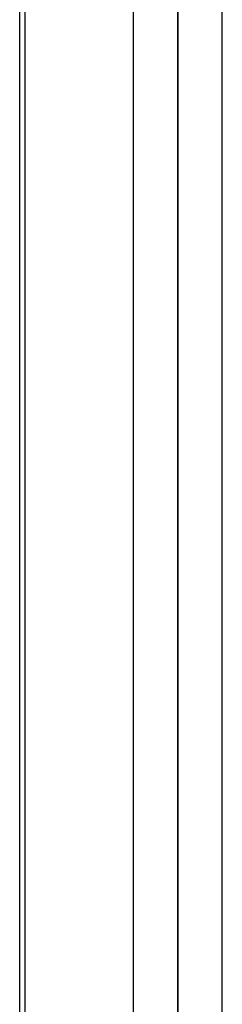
# Model space of a CAD drawing. Header units: inches. Extents: x 0 to 77643, y -44170 to 0.
# Tile 518 of 546: x 76589.438 to 76589.614, y -39749.53 to -39748.675. Entities that reach past the tile are written whole.
import ezdxf

# ---------------------------------------------------------------- set-up
doc = ezdxf.new("R2010")
doc.units = ezdxf.units.IN
doc.header["$MEASUREMENT"] = 0
doc.layers.get('0').update_dxf_attribs({"lineweight": 0})
doc.layers.add('FAKRO LOFT LADDERS', color=7, linetype='Continuous')

# ---------------------------------------------------------------- blocks, each defined once
blk = doc.blocks.new('A$C1F246084')
at = {"layer": 'FAKRO LOFT LADDERS', "color": 7, "linetype": 'Continuous'}
for p, q in [((78.5823, 236.5232), (78.5823, 408.5189)), ((78.6364, 236.5001), (78.6364, 408.5189)), ((79.7328, 236.5001), (79.7328, 408.5189)), ((80.1828, 236.6207), (80.1828, 408.5189)), ((80.1828, 408.5189), (80.1828, 236.6207)), ((80.6328, 237.4001), (80.6328, 408.5189))]:
    blk.add_line(p, q, dxfattribs=at)

msp = doc.modelspace()

# ---------------------------------------------------------------- block references
at = {"xscale": 0.08579999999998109, "yscale": 0.08579999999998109, "zscale": 0.08579999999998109}
msp.add_blockref('A$C1F246084', (76582.69603, -39782.34079), dxfattribs=at)

doc.saveas('drawing.dxf')
